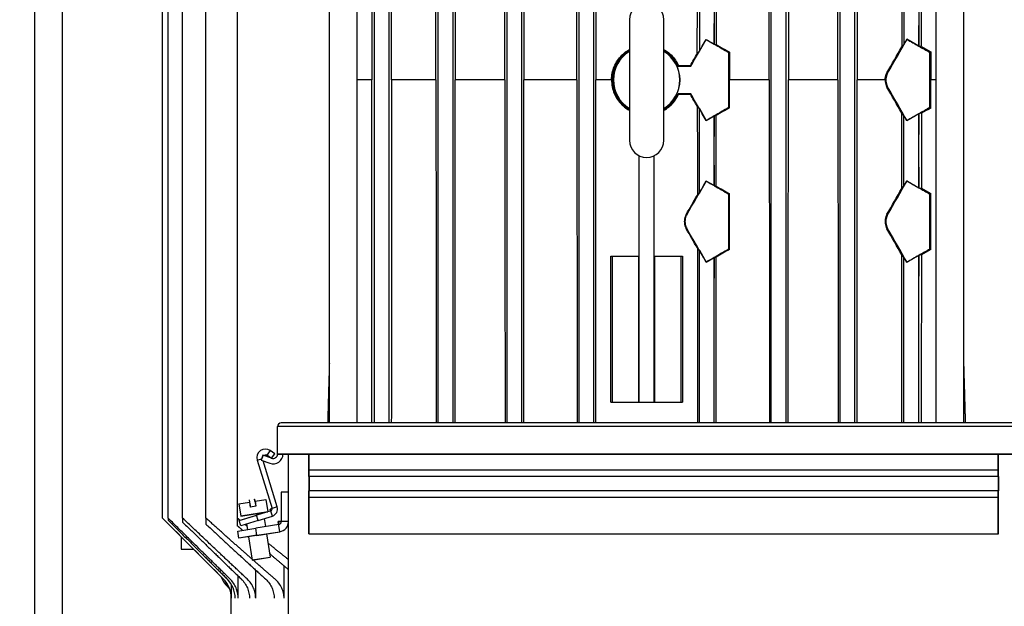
# Model space of a CAD drawing. Header units: inches. Extents: x 24 to 1128, y -94 to 748.
# Tile 473 of 546: x 446 to 460, y 534 to 542. Entities that reach past the tile are written whole.
import ezdxf

# ---------------------------------------------------------------- set-up
doc = ezdxf.new("R2010")
doc.units = ezdxf.units.IN
doc.header["$LTSCALE"] = 32
doc.header["$MEASUREMENT"] = 0
doc.layers.add('Dimension (ANSI)', color=7, linetype='Continuous', lineweight=25)
doc.layers.add('Visible (ANSI)', color=7, linetype='Continuous', lineweight=30)
doc.styles.add('Note Text (ANSI)', font='tahoma.ttf')
doc.dimstyles.new('Architectural (ANSI)', dxfattribs={"dimscale": 32, "dimtxt": 0.125, "dimasz": 0.098425, "dimexe": 0.125, "dimexo": 0.0625, "dimgap": 0.031496, "dimtad": 0, "dimtih": 1, "dimtoh": 1, "dimdec": 4, "dimrnd": 1e-08, "dimzin": 3, "dimdsep": 46, "dimlunit": 4, "dimtxsty": 'Note Text (ANSI)', "dimcen": 0.09, "dimdle": 0.393701, "dimclrd": 256, "dimclre": 256, "dimclrt": 256, "dimadec": 0, "dimazin": 3, "dimtfac": 0.96, "dimtofl": 0, "dimtmove": 0, "dimatfit": 3, "dimfxl": 1, "dimfrac": 2, "dimtolj": 1, "dimtzin": 12, "dimlwd": -1, "dimlwe": -1, "dimarcsym": 0})

# ---------------------------------------------------------------- blocks, each defined once
blk = doc.blocks.new('*D22')
at = {"layer": 'Defpoints', "color": 0, "transparency": 16777216}
for p in [(450.012, 697.62), (363.389, 480.059), (493.915, 480.059)]:
    blk.add_point(p, dxfattribs=at)
at = {"layer": 'Dimension (ANSI)', "transparency": 16777216}
for p, q in [((448.012, 697.62), (359.389, 697.62)), ((363.389, 694.471), (363.389, 595.373)), ((363.389, 483.209), (363.389, 588.307)), ((491.915, 480.059), (359.389, 480.059))]:
    blk.add_line(p, q, dxfattribs=at)
for points in [[(362.864, 694.471), (363.914, 694.471), (363.389, 697.62)], [(362.864, 483.209), (363.914, 483.209), (363.389, 480.059)]]:
    blk.add_solid(points, dxfattribs=at)
at = {"layer": 'Dimension (ANSI)', "transparency": 16777216, "insert": (350.24, 594.365), "char_height": 4, "attachment_point": 1, "style": 'Note Text (ANSI)'}
blk.add_mtext('\\A1;18\'-1 9/16"', dxfattribs=at)

msp = doc.modelspace()

# ---------------------------------------------------------------- linework, layer by layer
at = {"layer": 'Visible (ANSI)'}
for p, q in [((450.5996, 536.8013), (450.5996, 548.56606)), ((450.9796, 536.8013), (450.9796, 548.56606)), ((458.90811, 536.8013), (458.90811, 548.56606)), ((459.28811, 536.8013), (459.28811, 548.56606)), ((448.31464, 535.50014), (448.31464, 547.49098)), ((448.39093, 535.50014), (448.39093, 547.49098)), ((448.59045, 535.50014), (448.59045, 547.49098)), ((448.90946, 535.50014), (448.90946, 547.49098)), ((449.34195, 535.50014), (449.34195, 547.49098)), ((451.21685, 536.8013), (451.21685, 547.49098)), ((451.42085, 536.8013), (451.42085, 547.60348)), ((452.09185, 536.8013), (452.09185, 547.49098)), ((452.29585, 536.8013), (452.29585, 547.57615)), ((453.03288, 536.8013), (453.03288, 547.49098)), ((453.23688, 536.8013), (453.23688, 547.54688)), ((454.01814, 536.8013), (454.01814, 547.49098)), ((454.22214, 536.8013), (454.22214, 547.51638)), ((456.65083, 536.8013), (456.65083, 547.54688)), ((456.85483, 536.8013), (456.85483, 547.49098)), ((457.59185, 536.8013), (457.59185, 547.57615)), ((457.79585, 536.8013), (457.79585, 547.49098)), ((446.56885, 532.66707), (446.56885, 544.26178)), ((446.94385, 532.66707), (446.94385, 543.96505)), ((455.66557, 543.04134), (455.66557, 541.88779)), ((458.46685, 542.94874), (458.46685, 541.98039)), ((455.86957, 542.65962), (455.86957, 542.2695)), ((458.67085, 542.68927), (458.67085, 542.23986)), ((454.70885, 542.32056), (454.70885, 540.67056)), ((455.17885, 540.67056), (455.17885, 542.32056)), ((455.86682, 542.27109), (455.86682, 541.98801)), ((455.86682, 542.27109), (455.86957, 542.2695)), ((455.86957, 542.2695), (455.86958, 542.2695)), ((455.86958, 541.98642), (455.86958, 542.2695)), ((458.67017, 541.95935), (458.67017, 542.24025)), ((458.67085, 542.23986), (458.67017, 542.24025)), ((458.67087, 542.23985), (458.67085, 542.23986)), ((458.67087, 542.23985), (458.67087, 541.95895)), ((455.66557, 541.88779), (455.75932, 542.05016)), ((455.75932, 542.05016), (455.75936, 542.04999)), ((455.75932, 542.05016), (455.86682, 541.98801)), ((455.86958, 541.98642), (455.89815, 541.9809)), ((458.46685, 541.98039), (458.43641, 541.94795)), ((458.50863, 542.05274), (458.46685, 541.98039)), ((458.50863, 542.05274), (458.50897, 542.05148)), ((458.67017, 541.95935), (458.50863, 542.05274)), ((458.70742, 541.95189), (458.67087, 541.95895)), ((455.63795, 541.85836), (455.66557, 541.88779)), ((456.07926, 541.87657), (456.06969, 541.87105)), ((456.06969, 541.12008), (456.06969, 541.87105)), ((456.07926, 541.87657), (456.07934, 541.49556)), ((458.83457, 541.87963), (458.82224, 541.87251)), ((458.82224, 541.11861), (458.82224, 541.87251)), ((455.54242, 541.69277), (455.54788, 541.6833)), ((451.17993, 541.49556), (450.9796, 541.49556)), ((452.05916, 541.49556), (451.45162, 541.49556)), ((453.00267, 541.49556), (452.32457, 541.49556)), ((453.98928, 541.49556), (453.26471, 541.49556)), ((454.46422, 541.49556), (454.24996, 541.49556)), ((456.07926, 541.11456), (456.07934, 541.49556)), ((456.623, 541.49556), (456.07934, 541.49556)), ((457.56314, 541.49556), (456.88504, 541.49556)), ((458.20768, 541.49556), (457.82855, 541.49556)), ((458.90811, 541.49556), (458.83467, 541.49556)), ((455.54242, 541.29836), (455.54788, 541.30782)), ((455.63795, 541.13277), (455.66557, 541.10334)), ((455.66557, 541.10334), (455.75932, 540.94097)), ((455.66557, 539.94979), (455.66557, 541.10334)), ((455.86958, 541.00471), (455.89815, 541.01022)), ((456.07926, 541.11456), (456.06969, 541.12008)), ((458.46685, 541.01074), (458.43641, 541.04318)), ((458.50863, 540.93838), (458.46685, 541.01074)), ((458.46685, 540.04239), (458.46685, 541.01074)), ((458.67017, 541.03178), (458.50863, 540.93838)), ((458.67017, 541.03178), (458.67017, 540.75088)), ((458.70742, 541.03923), (458.67087, 541.03217)), ((458.67087, 540.75128), (458.67087, 541.03217)), ((458.83457, 541.1115), (458.82224, 541.11861)), ((455.75932, 540.94097), (455.86682, 541.00311)), ((455.75932, 540.94097), (455.75936, 540.94113)), ((455.86682, 540.72004), (455.86682, 541.00311)), ((455.86958, 541.00471), (455.86958, 540.72163)), ((458.50863, 540.93838), (458.50897, 540.93965)), ((458.67085, 540.75127), (458.67017, 540.75088)), ((458.67087, 540.75128), (458.67085, 540.75127)), ((458.67085, 540.30186), (458.67085, 540.75127)), ((455.86682, 540.72004), (455.86957, 540.72162)), ((455.86957, 540.72162), (455.86958, 540.72163)), ((455.86957, 540.3315), (455.86957, 540.72162)), ((454.84185, 537.08506), (454.84185, 540.45885)), ((455.04585, 537.08506), (455.04585, 540.45885)), ((455.86682, 540.05001), (455.86682, 540.33309)), ((455.86957, 540.3315), (455.86682, 540.33309)), ((455.86958, 540.3315), (455.86957, 540.3315)), ((455.86958, 540.3315), (455.86958, 540.04842)), ((458.67017, 540.30225), (458.67085, 540.30186)), ((458.67017, 540.30225), (458.67017, 540.02135)), ((458.67085, 540.30186), (458.67087, 540.30185)), ((458.67087, 540.02095), (458.67087, 540.30185)), ((455.75932, 540.11216), (455.66557, 539.94979)), ((455.75932, 540.11216), (455.75936, 540.11199)), ((455.86682, 540.05001), (455.75932, 540.11216)), ((458.46685, 540.04239), (458.50863, 540.11474)), ((458.50863, 540.11474), (458.50897, 540.11348)), ((458.50863, 540.11474), (458.67017, 540.02135)), ((455.66557, 539.94979), (455.63863, 539.92108)), ((455.8976, 540.04301), (455.86958, 540.04842)), ((456.07904, 539.93844), (456.06969, 539.93305)), ((456.06969, 539.18208), (456.06969, 539.93305)), ((458.43713, 540.01072), (458.46685, 540.04239)), ((458.67087, 540.02095), (458.70663, 540.01405)), ((458.83426, 539.94145), (458.82224, 539.93451)), ((458.82224, 539.18061), (458.82224, 539.93451)), ((455.63904, 539.19361), (455.66557, 539.16534)), ((455.66557, 539.16534), (455.75932, 539.00297)), ((455.66557, 536.8013), (455.66557, 539.16534)), ((456.07889, 539.17677), (456.06969, 539.18208)), ((458.83406, 539.17379), (458.82224, 539.18061)), ((454.45293, 539.08506), (454.47385, 539.08506)), ((454.47385, 539.08506), (454.8352, 539.08506)), ((454.47385, 539.08506), (454.47385, 537.08506)), ((454.8352, 537.08506), (454.8352, 539.08506)), ((455.05251, 539.08506), (455.05251, 537.08506)), ((455.05251, 539.08506), (455.41385, 539.08506)), ((455.41385, 539.08506), (455.43478, 539.08506)), ((455.41385, 539.08506), (455.41385, 537.08506)), ((455.75932, 539.00297), (455.86682, 539.06511)), ((455.75932, 539.00297), (455.75936, 539.00313)), ((455.86682, 538.78204), (455.86682, 539.06511)), ((455.86958, 539.06671), (455.89704, 539.07201)), ((455.86958, 539.06671), (455.86958, 538.78363)), ((458.46685, 539.07274), (458.43777, 539.10373)), ((458.50863, 539.00038), (458.46685, 539.07274)), ((458.46685, 536.8013), (458.46685, 539.07274)), ((458.67017, 539.09378), (458.50863, 539.00038)), ((458.50863, 539.00038), (458.50897, 539.00165)), ((458.67017, 539.09378), (458.67017, 538.81288)), ((458.70592, 539.10094), (458.67087, 539.09417)), ((458.67087, 538.81328), (458.67087, 539.09417)), ((455.86682, 538.78204), (455.86957, 538.78362)), ((455.86957, 538.78362), (455.86958, 538.78363)), ((455.86957, 536.8013), (455.86957, 538.78362)), ((458.67085, 538.81327), (458.67017, 538.81288)), ((458.67087, 538.81328), (458.67085, 538.81327)), ((458.67085, 536.8013), (458.67085, 538.81327)), ((454.45405, 537.08506), (454.47385, 537.08506)), ((454.47385, 537.08506), (454.8352, 537.08506)), ((454.8352, 537.08506), (454.84185, 537.08506)), ((454.84185, 537.08506), (455.04585, 537.08506)), ((455.04585, 537.08506), (455.05251, 537.08506)), ((455.05251, 537.08506), (455.41385, 537.08506)), ((455.41385, 537.08506), (455.43366, 537.08506)), ((460.19029, 536.7513), (449.89029, 536.7513)), ((449.89029, 536.7513), (449.89129, 536.7513)), ((460.19029, 536.7513), (449.89029, 536.7513)), ((449.89029, 536.3763), (449.89029, 536.7513)), ((449.89029, 536.3763), (449.89029, 536.7513)), ((449.89029, 536.7513), (449.89129, 536.7513)), ((449.89129, 536.3763), (449.89129, 536.7513)), ((460.14029, 536.8013), (449.94029, 536.8013)), ((449.6118, 536.29389), (449.67215, 536.31234)), ((449.6118, 536.29389), (449.61276, 536.29419)), ((449.6118, 536.29389), (449.81449, 535.63095)), ((449.6118, 536.29389), (449.81449, 535.63095)), ((449.61276, 536.29419), (449.81544, 535.63124)), ((449.69054, 536.36288), (449.66499, 536.29269)), ((449.69054, 536.36288), (449.66499, 536.29269)), ((449.66499, 536.29269), (449.66533, 536.29363)), ((449.66499, 536.29269), (449.66593, 536.29235)), ((449.66499, 536.29269), (449.78382, 536.24944)), ((449.66499, 536.29269), (449.78382, 536.24944)), ((449.66533, 536.29363), (449.78416, 536.25038)), ((449.69148, 536.36254), (449.66593, 536.29235)), ((449.69054, 536.36288), (449.69148, 536.36254)), ((449.80937, 536.31963), (449.69054, 536.36288)), ((449.79092, 536.42386), (449.73639, 536.34619)), ((449.75919, 536.35486), (449.80937, 536.31963)), ((449.85229, 536.38077), (449.79092, 536.42386)), ((449.80937, 536.31963), (449.85229, 536.38077)), ((449.89029, 536.3773), (460.19029, 536.3773)), ((449.89029, 536.3763), (449.89029, 536.3773)), ((449.89029, 536.3763), (460.19029, 536.3763)), ((449.89029, 536.3763), (449.89129, 536.3763)), ((449.89029, 536.3763), (460.19029, 536.3763)), ((450.04029, 530.5338), (450.04029, 536.3763)), ((450.32029, 536.15859), (450.32029, 536.3763)), ((450.32029, 536.15859), (450.32029, 536.3763)), ((450.32129, 536.15859), (450.32129, 536.3763)), ((459.75929, 536.15859), (459.75929, 536.3763)), ((459.76029, 536.15859), (459.76029, 536.3763)), ((459.76029, 536.15859), (459.76029, 536.3763)), ((449.69345, 536.28233), (449.6925, 536.28204)), ((449.88497, 535.6525), (449.6925, 536.28204)), ((449.88592, 535.65279), (449.69345, 536.28233)), ((449.88592, 535.65279), (449.69345, 536.28233)), ((449.78382, 536.24944), (449.78416, 536.25038)), ((450.32029, 536.0703), (450.32029, 536.15859)), ((450.32029, 536.15859), (450.32129, 536.15859)), ((450.32029, 536.15859), (459.76029, 536.15859)), ((450.32029, 536.15859), (459.76029, 536.15859)), ((450.32029, 536.0703), (450.32029, 536.15859)), ((450.32129, 536.0703), (450.32129, 536.15859)), ((459.75929, 536.0703), (459.75929, 536.15859)), ((459.76029, 536.15859), (459.75929, 536.15859)), ((459.76029, 536.0703), (459.76029, 536.15859)), ((459.76029, 536.0703), (459.76029, 536.15859)), ((450.32029, 536.0703), (450.32029, 535.8723)), ((450.32129, 536.0703), (450.32029, 536.0703)), ((450.32029, 536.0703), (450.32029, 535.8723)), ((459.76029, 536.0703), (450.32029, 536.0703)), ((450.32129, 536.0703), (450.32129, 535.8723)), ((459.75929, 536.0703), (459.75929, 535.8723)), ((459.76029, 536.0703), (459.75929, 536.0703)), ((459.76029, 536.0703), (459.76029, 535.8723)), ((459.76029, 536.0703), (459.76029, 535.8723)), ((449.57697, 535.7596), (449.57796, 535.75975)), ((449.58149, 535.73108), (449.57697, 535.7596)), ((449.58248, 535.73123), (449.57796, 535.75975)), ((449.58248, 535.73123), (449.72964, 535.75454)), ((449.72964, 535.75454), (449.75623, 535.58668)), ((449.72964, 535.75454), (449.75623, 535.58668)), ((450.04029, 535.8538), (449.94029, 535.8538)), ((449.94029, 535.8538), (449.94029, 535.45097)), ((449.94029, 535.8538), (449.94029, 535.45097)), ((449.94029, 535.8538), (449.94129, 535.8538)), ((449.94129, 535.8538), (449.94129, 535.45097)), ((450.32029, 535.784), (450.32029, 535.8723)), ((450.32129, 535.8723), (450.32029, 535.8723)), ((450.32029, 535.784), (450.32029, 535.8723)), ((459.76029, 535.8723), (450.32029, 535.8723)), ((450.32029, 535.2838), (450.32029, 535.784)), ((450.32029, 535.784), (450.32129, 535.784)), ((450.32029, 535.2838), (450.32029, 535.784)), ((450.32029, 535.784), (459.76029, 535.784)), ((450.32029, 535.784), (459.76029, 535.784)), ((450.32129, 535.784), (450.32129, 535.8723)), ((450.32129, 535.2838), (450.32129, 535.784)), ((459.75929, 535.784), (459.75929, 535.8723)), ((459.76029, 535.8723), (459.75929, 535.8723)), ((459.75929, 535.2838), (459.75929, 535.784)), ((459.76029, 535.784), (459.75929, 535.784)), ((459.76029, 535.784), (459.76029, 535.8723)), ((459.76029, 535.784), (459.76029, 535.8723)), ((459.76029, 535.2838), (459.76029, 535.784)), ((459.76029, 535.2838), (459.76029, 535.784)), ((449.35926, 535.69588), (449.50643, 535.71919)), ((449.35926, 535.69588), (449.38585, 535.52802)), ((449.35926, 535.69588), (449.38585, 535.52802)), ((449.5029, 535.74787), (449.50191, 535.74771)), ((449.50191, 535.74771), (449.50643, 535.71919)), ((449.5029, 535.74787), (449.50741, 535.71934)), ((449.50741, 535.71934), (449.50643, 535.71919)), ((449.50643, 535.71919), (449.51737, 535.6501)), ((449.50741, 535.71934), (449.50761, 535.71938)), ((449.50741, 535.71934), (449.51836, 535.65026)), ((449.50741, 535.71934), (449.51836, 535.65026)), ((449.50761, 535.71938), (449.51855, 535.65029)), ((449.51836, 535.65026), (449.51737, 535.6501)), ((449.59243, 535.66199), (449.51836, 535.65026)), ((449.59243, 535.66199), (449.51836, 535.65026)), ((449.51836, 535.65026), (449.51851, 535.64927)), ((449.59259, 535.661), (449.51851, 535.64927)), ((449.58149, 535.73108), (449.58129, 535.73105)), ((449.58129, 535.73105), (449.59224, 535.66196)), ((449.58149, 535.73108), (449.58248, 535.73123)), ((449.58149, 535.73108), (449.59243, 535.66199)), ((449.58149, 535.73108), (449.59243, 535.66199)), ((449.58248, 535.73123), (449.59342, 535.66214)), ((449.59243, 535.66199), (449.59342, 535.66214)), ((449.59243, 535.66199), (449.59259, 535.661)), ((449.88592, 535.65279), (449.79029, 535.62355)), ((449.81953, 535.52792), (449.79029, 535.62355)), ((449.81449, 535.63095), (449.81544, 535.63124)), ((449.88592, 535.65279), (449.88497, 535.6525)), ((448.31464, 535.49936), (448.31464, 535.50014)), ((449.14677, 534.66723), (448.31464, 535.49936)), ((448.39093, 535.50014), (448.39093, 535.47221)), ((448.59045, 535.50014), (448.59045, 535.44474)), ((448.90946, 535.50014), (448.90946, 535.41827)), ((449.34195, 535.39331), (449.34195, 535.50014)), ((449.36529, 535.46716), (449.60437, 535.54025)), ((449.36529, 535.46716), (449.60437, 535.54025)), ((449.36558, 535.46621), (449.60466, 535.5393)), ((449.38569, 535.52901), (449.75607, 535.58767)), ((449.38569, 535.52901), (449.38585, 535.52802)), ((449.38585, 535.52802), (449.75623, 535.58668)), ((449.38585, 535.52802), (449.75623, 535.58668)), ((449.79769, 535.59936), (449.60437, 535.54025)), ((449.79769, 535.59936), (449.60437, 535.54025)), ((449.62621, 535.46882), (449.60437, 535.54025)), ((449.62621, 535.46882), (449.60437, 535.54025)), ((449.79798, 535.5984), (449.60466, 535.5393)), ((449.62621, 535.46882), (449.81953, 535.52792)), ((449.70767, 535.49373), (449.72525, 535.38275)), ((449.70767, 535.49373), (449.72525, 535.38275)), ((449.75607, 535.58767), (449.75623, 535.58668)), ((449.79769, 535.59936), (449.79798, 535.5984)), ((449.34529, 535.32257), (449.59221, 535.36167)), ((449.34529, 535.32257), (449.59221, 535.36167)), ((449.34545, 535.32158), (449.59237, 535.36069)), ((449.36529, 535.46716), (449.36558, 535.46621)), ((449.38713, 535.39573), (449.36529, 535.46716)), ((449.38713, 535.39573), (449.36529, 535.46716)), ((449.62621, 535.46882), (449.38713, 535.39573)), ((449.46625, 535.41991), (449.47833, 535.34364)), ((449.46625, 535.41991), (449.47833, 535.34364)), ((449.90655, 535.41146), (449.59221, 535.36167)), ((449.90655, 535.41146), (449.59221, 535.36167)), ((449.60786, 535.2629), (449.59221, 535.36167)), ((449.60786, 535.2629), (449.59221, 535.36167)), ((449.90671, 535.41047), (449.59237, 535.36069)), ((449.90029, 535.45097), (449.90671, 535.41047)), ((449.90029, 535.45097), (449.94129, 535.45097)), ((449.92219, 535.31269), (449.90029, 535.45097)), ((450.04029, 535.45097), (449.90029, 535.45097)), ((449.90655, 535.41146), (449.90671, 535.41047)), ((449.94029, 535.45097), (449.94129, 535.45097)), ((448.56885, 535.24514), (448.56885, 535.07606)), ((449.36093, 535.2238), (449.34529, 535.32257)), ((449.36093, 535.2238), (449.34529, 535.32257)), ((449.34529, 535.32257), (449.34545, 535.32158)), ((449.6077, 535.26389), (449.36078, 535.22478)), ((449.36093, 535.2238), (449.36078, 535.22478)), ((449.60786, 535.2629), (449.36093, 535.2238)), ((449.60786, 535.2629), (449.36093, 535.2238)), ((449.49397, 535.24487), (449.54457, 534.92543)), ((449.49397, 535.24487), (449.54457, 534.92543)), ((449.6077, 535.26389), (449.92204, 535.31368)), ((449.60786, 535.2629), (449.92219, 535.31269)), ((449.60786, 535.2629), (449.92219, 535.31269)), ((449.7409, 535.28398), (449.79149, 534.96454)), ((449.7409, 535.28398), (449.79149, 534.96454)), ((449.92219, 535.31269), (449.92204, 535.31368)), ((450.32029, 535.2848), (459.76029, 535.2848)), ((450.32029, 535.2838), (450.32029, 535.2848)), ((450.32029, 535.2838), (450.32129, 535.2838)), ((450.32029, 535.2838), (459.76029, 535.2838)), ((450.32029, 535.2838), (459.76029, 535.2838)), ((459.76029, 535.2838), (459.75929, 535.2838)), ((459.76029, 535.2838), (459.76029, 535.2848)), ((448.56885, 535.07606), (448.73793, 535.07606)), ((449.54441, 534.92642), (449.79133, 534.96553)), ((449.54457, 534.92543), (449.79149, 534.96454)), ((449.54457, 534.92543), (449.79149, 534.96454)), ((449.79133, 534.96553), (449.79149, 534.96454)), ((449.54441, 534.92642), (449.54457, 534.92543)), ((449.97926, 534.40206), (449.97926, 534.84561)), ((449.35123, 534.40206), (449.35123, 534.7071)), ((449.59094, 534.40206), (449.59094, 534.78853)), ((449.25802, 534.40206), (449.25802, 534.59261)), ((449.2566, 534.18306), (449.2566, 534.40206))]:
    msp.add_line(p, q, dxfattribs=at)
for centre, radius, start, end in [((454.94385, 542.32056), 0.235, 0, 180), ((454.94385, 541.49556), 0.458, 120.87057, 239.12943), ((454.94385, 541.49556), 0.455, 121.096667, 238.903333), ((454.94385, 541.49556), 0.458, 300.87057, 59.12943), ((454.94385, 541.49556), 0.455, 301.096667, 58.903333), ((454.94385, 540.67056), 0.235, 180, 0), ((449.94029, 536.7513), 0.05, 89.999983, 180.000225), ((449.94029, 536.7513), 0.05, 89.999983, 180.000225), ((449.72369, 536.3281), 0.117, 54.927256, 197), ((449.72369, 536.3281), 0.117, 54.927256, 197), ((449.73219, 536.3164), 0.047, 54.927256, 121.215779), ((449.82999, 536.3763), 0.135, 250, 0), ((449.82999, 536.3763), 0.0603, 250, 0), ((449.79029, 535.62355), 0.0253, 287, 17), ((449.79029, 535.62355), 0.1, 287, 17), ((449.79029, 535.62355), 0.1, 287, 17), ((449.90029, 535.45097), 0.04, 279, 0), ((449.90029, 535.45097), 0.041, 279, 0), ((449.90029, 535.45097), 0.14, 279, 0), ((449.90029, 535.45097), 0.14, 279, 0), ((449.44385, 534.8088), 0.34375, 199.465275, 231.666555), ((448.8816, 534.40206), 0.375, 0, 45)]:
    msp.add_arc(centre, radius, start, end, dxfattribs=at)
for centre, major_axis, ratio, start_param, end_param in [((454.94385, 540.75232), (-6.62943, -11.48338), 0.00436319, 1.65447612, 1.68656096), ((454.98665, 542.58464), (7.59503, -4.39081), 0.00872654, 4.81934868, 4.83358166), ((454.94385, 542.58777), (-6.62955, 3.83294), 0.00755504, 1.71525725, 1.74581116), ((454.87514, 542.62751), (-5.5701, 3.22041), 0.00755446, 1.75987112, 1.79305824), ((454.94385, 535.97408), (-6.62943, -11.48338), 0.00436318, 2.08427386, 2.13101109), ((454.94385, 544.16887), (6.62955, -3.83294), 0.00755504, 5.28452942, 5.3136451), ((454.94385, 544.16887), (6.62955, -3.83294), 0.00755504, 5.31377174, 5.34164729), ((454.98354, 541.10929), (11.02309, 19.09256), 0.00872654, 4.74799212, 4.75667039), ((455.14475, 536.32208), (-5.43545, -9.41519), 0.0043602, 2.16777902, 2.21372983), ((454.87472, 544.20885), (5.60384, -3.23992), 0.00755446, 5.46989894, 5.50147088), ((454.94385, 541.74092), (6.62937, 0), 0.00872654, 4.77745774, 4.8036299), ((454.94385, 541.74093), (5.55103, 0), 0.00872654, 4.79123234, 4.82042916), ((454.94385, 541.25021), (6.62937, 0), 0.00872654, 1.47955541, 1.50572757), ((454.94385, 541.2502), (5.55103, 0), 0.00872654, 1.46275615, 1.49195296), ((454.98354, 541.88184), (11.02309, -19.09256), 0.00872654, 1.52651492, 1.53519318), ((454.94385, 542.23881), (6.62943, -11.48338), 0.00436319, 1.45503169, 1.48711654), ((455.14475, 546.66905), (5.43545, -9.41519), 0.0043602, 0.92786282, 0.97381364), ((454.94385, 547.01705), (6.62943, -11.48338), 0.00436318, 1.01058156, 1.05731879), ((454.94385, 540.40336), (-6.62955, -3.83294), 0.00755504, 4.53737415, 4.56792805), ((454.87514, 540.36362), (5.5701, 3.22041), 0.00755446, 1.34853441, 1.38172153), ((454.94385, 538.82226), (-6.62955, -3.83294), 0.00755504, 4.11113286, 4.14024854), ((454.94385, 538.82226), (-6.62955, -3.83294), 0.00755504, 4.08313067, 4.11100622), ((454.87472, 538.78228), (-5.60384, -3.23992), 0.00755446, 3.92330709, 3.95487902), ((454.98665, 540.40649), (7.59503, 4.39081), 0.00872654, 1.44960365, 1.46383663), ((454.94385, 538.81432), (-6.62943, -11.48338), 0.00436318, 1.64629734, 1.68656094), ((454.98665, 540.64664), (-7.59503, 4.39081), 0.00872654, 1.67775602, 1.69198901), ((454.94385, 534.03608), (-6.62943, -11.48338), 0.00436318, 2.08427386, 2.13101109), ((454.94385, 542.23087), (6.62955, -3.83294), 0.00755504, 5.28452941, 5.31364509), ((454.94385, 540.64977), (-6.62955, 3.83294), 0.00755504, 1.71525725, 1.74581116), ((455.0125, 540.61007), (5.56484, -3.21737), 0.00755446, 4.87648427, 4.90960404), ((454.73271, 533.67032), (-5.71282, -9.89564), 0.0043602, 2.22305645, 2.26875496), ((454.94385, 542.23087), (6.62955, -3.83294), 0.00755504, 5.31377175, 5.34164729), ((455.01209, 542.19141), (5.5311, -3.19786), 0.00755446, 5.44820902, 5.47966483), ((454.73648, 538.4551), (-5.61072, -9.71879), 0.0043602, 1.69721853, 1.7247305), ((455.15005, 539.94362), (-5.57896, 9.66377), 0.0043602, 4.63218365, 4.65969363), ((454.94385, 540.3008), (6.62943, -11.48338), 0.00436318, 1.45503171, 1.49529531), ((455.14628, 544.7284), (5.47686, -9.48692), 0.0043602, 0.93364244, 0.9792806), ((454.94385, 545.07905), (6.62943, -11.48338), 0.00436318, 1.01058156, 1.05731879), ((454.94385, 538.46536), (-6.62955, -3.83294), 0.00755504, 4.53737415, 4.56792805), ((454.87463, 538.42532), (5.61146, 3.24432), 0.00755446, 1.35014032, 1.38320611), ((454.94385, 536.88426), (-6.62955, -3.83294), 0.00755504, 4.08313068, 4.11100623), ((454.87421, 536.84399), (-5.6452, -3.26383), 0.00755446, 3.93059663, 3.96196524), ((454.98665, 538.46849), (7.59503, 4.39081), 0.00872654, 1.44960365, 1.46383663), ((454.94385, 536.88426), (-6.62955, -3.83294), 0.00755504, 4.11113287, 4.14024855), ((448.88271, 534.40208), (-0.37522, 0.00821), 0.99916777, 3.16345235, 3.94884664), ((448.93315, 534.40214), (0.37713, -0.00625), 0.99414189, 0.01647409, 0.80185275)]:
    msp.add_ellipse(centre, major_axis=major_axis, ratio=ratio, start_param=start_param, end_param=end_param, dxfattribs=at)
for points, weights in [([(451.18502, 548.1044), (451.18245, 544.721), (451.17993, 541.49556)], [1.0000344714, 1.00034314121, 1.00035165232]), ([(451.45162, 541.49556), (451.44934, 544.73497), (451.447, 548.1044)], [1.00028678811, 1.00028110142, 1.00002835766]), ([(455.63795, 541.85836), (455.63829, 542.46278), (455.63863, 543.07005)], [1.0000093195, 1.0000224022, 1.00003003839]), ([(451.18356, 536.8013), (451.18173, 539.18868), (451.17993, 541.49556)], [1.00018593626, 1.00034556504, 1.00035165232]), ([(451.45162, 541.49556), (451.44999, 539.18148), (451.44833, 536.8013)], [1.00028678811, 1.0002827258, 1.00015258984]), ([(455.63795, 541.13277), (455.63829, 540.52835), (455.63863, 539.92108)], [1.00000931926, 1.00002240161, 1.0000300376]), ([(456.07889, 539.17677), (456.07897, 539.55819), (456.07904, 539.93844)], [1.00003870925, 1.00003591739, 1.00003091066]), ([(450.5996, 537.61792), (450.5881, 537.21071), (450.57655, 536.8013)], [1.00021807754, 1.0001970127, 1.00017176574]), ([(459.31116, 536.8013), (459.29961, 537.21071), (459.28811, 537.61792)], [1.00017176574, 1.0001970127, 1.00021807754]), ([(449.23904, 534.66723), (448.84341, 535.05473), (448.39093, 535.50014)], [1.01666641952, 1.03697592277, 1.05276135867]), ([(449.47331, 534.66723), (449.06147, 535.0523), (448.59045, 535.50014)], [1.01779519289, 1.03928957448, 1.05587802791]), ([(449.54274, 534.93697), (449.24014, 535.20275), (448.90946, 535.50014)], [1.03513394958, 1.04946123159, 1.06133810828]), ([(449.34195, 535.50014), (449.35965, 535.48544), (449.37727, 535.47082)], [1.05862236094, 1.05795562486, 1.05728176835]), ([(448.39093, 535.47221), (448.82166, 535.04331), (449.19987, 534.66723)], [1.05077339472, 1.03560549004, 1.01630918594]), ([(448.59045, 535.44474), (449.0167, 535.02997), (449.39253, 534.66723)], [1.05168204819, 1.03638389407, 1.0170125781]), ([(448.90946, 535.41827), (449.34134, 535.01588), (449.72369, 534.66723)], [1.05439602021, 1.03851989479, 1.01843013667]), ([(449.41119, 535.333), (449.37673, 535.36297), (449.34195, 535.39331)], [1.04624488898, 1.04762864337, 1.04898438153]), ([(449.44619, 535.41378), (449.45831, 535.40378), (449.47038, 535.39382)], [1.0546122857, 1.05413709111, 1.05365849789]), ([(449.76114, 535.15617), (449.90324, 535.04111), (450.04029, 534.93237)], [1.04148656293, 1.03524943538, 1.02852338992]), ([(450.04029, 534.79411), (449.91448, 534.9001), (449.78405, 535.01154)], [1.01777471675, 1.02418769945, 1.03017589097]), ([(449.85199, 534.66723), (449.70634, 534.79334), (449.55415, 534.92695)], [1.01982551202, 1.02751071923, 1.03459981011])]:
    msp.add_rational_spline(points, weights, degree=2, dxfattribs=at)
for points in [[(452.05916, 541.49556), (452.06063, 543.6985), (452.06208, 545.90145), (452.06353, 548.1044)], [(452.32045, 548.1044), (452.32182, 545.90145), (452.3232, 543.69851), (452.32457, 541.49556)], [(453.00267, 541.49556), (453.004, 543.69851), (453.00532, 545.90145), (453.00665, 548.1044)], [(453.26087, 548.1044), (453.26215, 545.90145), (453.26343, 543.69851), (453.26471, 541.49556)], [(453.98928, 541.49556), (453.99054, 543.69851), (453.99179, 545.90145), (453.99305, 548.1044)], [(454.24625, 548.1044), (454.24749, 545.90145), (454.24873, 543.69851), (454.24996, 541.49556)], [(456.623, 541.49556), (456.62428, 543.69851), (456.62556, 545.90145), (456.62684, 548.1044)], [(456.88106, 548.1044), (456.88238, 545.90145), (456.88371, 543.69851), (456.88504, 541.49556)], [(457.56314, 541.49556), (457.56451, 543.69851), (457.56589, 545.90145), (457.56725, 548.1044)], [(457.82418, 548.1044), (457.82563, 545.90145), (457.82708, 543.6985), (457.82855, 541.49556)], [(455.8976, 542.94812), (455.89778, 542.62571), (455.89796, 542.30331), (455.89815, 541.9809)], [(458.43713, 542.98041), (458.43689, 542.63625), (458.43665, 542.2921), (458.43641, 541.94795)], [(458.70742, 541.95189), (458.70716, 542.29362), (458.70689, 542.63535), (458.70663, 542.97708)], [(458.83457, 541.87963), (458.8346, 541.75161), (458.83463, 541.62359), (458.83467, 541.49556)], [(455.38106, 541.69263), (455.37903, 541.68949), (455.37698, 541.68634), (455.37491, 541.68319)], [(452.05916, 541.49556), (452.0602, 539.93081), (452.06124, 538.36606), (452.06227, 536.8013)], [(452.32165, 536.8013), (452.32262, 538.36605), (452.3236, 539.93081), (452.32457, 541.49556)], [(453.00267, 541.49556), (453.00362, 539.93081), (453.00456, 538.36605), (453.0055, 536.8013)], [(453.26198, 536.8013), (453.26289, 538.36605), (453.2638, 539.93081), (453.26471, 541.49556)], [(453.98928, 541.49556), (453.99018, 539.93081), (453.99107, 538.36605), (453.99196, 536.8013)], [(454.24733, 536.8013), (454.24821, 538.36605), (454.24908, 539.93081), (454.24996, 541.49556)], [(456.623, 541.49556), (456.62391, 539.93081), (456.62482, 538.36605), (456.62573, 536.8013)], [(456.88221, 536.8013), (456.88315, 538.36605), (456.88409, 539.93081), (456.88504, 541.49556)], [(457.56314, 541.49556), (457.56411, 539.93081), (457.56509, 538.36605), (457.56606, 536.8013)], [(457.82544, 536.8013), (457.82647, 538.36606), (457.82751, 539.93081), (457.82855, 541.49556)], [(458.83457, 541.1115), (458.8346, 541.23952), (458.83463, 541.36754), (458.83467, 541.49556)], [(455.38106, 541.29849), (455.37903, 541.30164), (455.37698, 541.30479), (455.37491, 541.30794)], [(455.8976, 540.04301), (455.89778, 540.36541), (455.89796, 540.68782), (455.89815, 541.01022)], [(458.43713, 540.01072), (458.43689, 540.35487), (458.43665, 540.69903), (458.43641, 541.04318)], [(458.70742, 541.03923), (458.70716, 540.69751), (458.70689, 540.35578), (458.70663, 540.01405)], [(458.83406, 539.17379), (458.83413, 539.42968), (458.83419, 539.68557), (458.83426, 539.94145)], [(455.63904, 539.19361), (455.63949, 538.39617), (455.63993, 537.59873), (455.64038, 536.8013)], [(454.45405, 537.08506), (454.45368, 537.75173), (454.4533, 538.4184), (454.45293, 539.08506)], [(455.43478, 539.08506), (455.43441, 538.4184), (455.43403, 537.75173), (455.43366, 537.08506)], [(455.89575, 536.8013), (455.89618, 537.5582), (455.89661, 538.31511), (455.89704, 539.07201)], [(458.43938, 536.8013), (458.43884, 537.56878), (458.43831, 538.33625), (458.43777, 539.10373)], [(458.70592, 539.10094), (458.70533, 538.3344), (458.70474, 537.56785), (458.70415, 536.8013)], [(449.14809, 534.66723), (448.87025, 534.94485), (448.59244, 535.22249), (448.31464, 535.50014)]]:
    msp.add_open_spline(points, degree=3, dxfattribs=at)
for points, knots in [([(454.46422, 541.49556), (454.46424, 541.55564), (454.47621, 541.61961), (454.52497, 541.73763), (454.56187, 541.79163), (454.61576, 541.84557), (454.62786, 541.85649), (454.64059, 541.86693)], [-7.34347341, -7.34347341, -7.34347341, -7.34347341, -6.88592321, -6.88592321, -6.42589906, -6.42589906, -6.3038854, -6.3038854, -6.3038854, -6.3038854]), ([(454.7089, 541.90255), (454.67262, 541.88154), (454.63951, 541.85599), (454.56971, 541.78622), (454.53352, 541.73338), (454.48552, 541.61758), (454.47371, 541.55461), (454.47371, 541.49556), (454.47371, 541.43652), (454.48552, 541.37355), (454.53352, 541.25775), (454.56971, 541.20491), (454.63951, 541.13514), (454.67262, 541.10959), (454.7089, 541.08857)], [5.99623082, 5.99623082, 5.99623082, 5.99623082, 6.29885221, 6.29885221, 6.74878866, 6.74878866, 7.19872512, 7.19872512, 7.19872512, 7.64866157, 7.64866157, 8.09859802, 8.09859802, 8.40121941, 8.40121941, 8.40121941, 8.40121941]), ([(454.64059, 541.86693), (454.66082, 541.88343), (454.68203, 541.8979), (454.70507, 541.91117), (454.70697, 541.91225), (454.70885, 541.9133)], [-0.76740865, -0.76740865, -0.76740865, -0.76740865, -0.569732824, -0.569732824, -0.551914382, -0.551914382, -0.551914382, -0.551914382]), ([(455.17881, 541.90255), (455.21508, 541.88154), (455.24818, 541.856), (455.31613, 541.78809), (455.35095, 541.73807), (455.37491, 541.68319)], [2.396865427, 2.396865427, 2.396865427, 2.396865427, 2.699416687, 2.699416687, 3.12938509, 3.12938509, 3.12938509, 3.12938509]), ([(455.17885, 541.9133), (455.18074, 541.91225), (455.18264, 541.91117), (455.20568, 541.89789), (455.22689, 541.88343), (455.24712, 541.86693)], [-0.217185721, -0.217185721, -0.217185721, -0.217185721, -0.199216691, -0.199216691, 0, 0, 0, 0]), ([(455.24712, 541.86693), (455.25985, 541.85649), (455.27195, 541.84557), (455.32242, 541.79506), (455.35677, 541.74624), (455.38106, 541.69263)], [2.636872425, 2.636872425, 2.636872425, 2.636872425, 2.758886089, 2.758886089, 3.181933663, 3.181933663, 3.181933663, 3.181933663]), ([(458.20768, 541.49556), (458.20768, 541.49639), (458.20769, 541.49721), (458.2077, 541.49804), (458.20803, 541.52435), (458.21389, 541.55175), (458.22751, 541.58274), (458.23075, 541.5891), (458.23424, 541.59522)], [-0.006267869, -0.006267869, -0.006267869, -0.006267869, 0, 0, 0, 0.20055681, 0.20055681, 0.254532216, 0.254532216, 0.254532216, 0.254532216]), ([(458.24393, 541.58963), (458.23967, 541.58215), (458.23582, 541.5743), (458.22349, 541.54369), (458.21885, 541.51897), (458.21885, 541.49556), (458.21885, 541.47215), (458.22349, 541.44744), (458.23582, 541.41683), (458.23967, 541.40898), (458.24393, 541.4015)], [2.906118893, 2.906118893, 2.906118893, 2.906118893, 2.970783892, 2.970783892, 3.149162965, 3.149162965, 3.149162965, 3.327542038, 3.327542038, 3.392207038, 3.392207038, 3.392207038, 3.392207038]), ([(454.46422, 541.49556), (454.46424, 541.43549), (454.47621, 541.37151), (454.52497, 541.25349), (454.56187, 541.1995), (454.61576, 541.14555), (454.62786, 541.13464), (454.64059, 541.1242)], [3.66948692, 3.66948692, 3.66948692, 3.66948692, 4.12703712, 4.12703712, 4.58706127, 4.58706127, 4.70907493, 4.70907493, 4.70907493, 4.70907493]), ([(458.20768, 541.49556), (458.20768, 541.49474), (458.20769, 541.49392), (458.20803, 541.46678), (458.21389, 541.43938), (458.22751, 541.40839), (458.23075, 541.40203), (458.23424, 541.3959)], [1.751311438, 1.751311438, 1.751311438, 1.751311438, 1.757579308, 1.757579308, 1.958136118, 1.958136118, 2.012111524, 2.012111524, 2.012111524, 2.012111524]), ([(455.17881, 541.08857), (455.21509, 541.10959), (455.24819, 541.13514), (455.31614, 541.20305), (455.35096, 541.25306), (455.37491, 541.30794)], [2.396868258, 2.396868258, 2.396868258, 2.396868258, 2.699489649, 2.699489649, 3.129387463, 3.129387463, 3.129387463, 3.129387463]), ([(455.24712, 541.1242), (455.25985, 541.13464), (455.27195, 541.14555), (455.32242, 541.19607), (455.35677, 541.24489), (455.38106, 541.29849)], [-1.04206196, -1.04206196, -1.04206196, -1.04206196, -0.920048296, -0.920048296, -0.497000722, -0.497000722, -0.497000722, -0.497000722]), ([(454.64059, 541.1242), (454.66082, 541.10769), (454.68203, 541.09323), (454.70507, 541.07995), (454.70697, 541.07888), (454.70885, 541.07782)], [0, 0, 0, 0, 0.199227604, 0.199227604, 0.217185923, 0.217185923, 0.217185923, 0.217185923]), ([(455.17885, 541.07782), (455.18074, 541.07888), (455.18264, 541.07995), (455.20568, 541.09323), (455.22689, 541.1077), (455.24712, 541.1242)], [0.551914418, 0.551914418, 0.551914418, 0.551914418, 0.569743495, 0.569743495, 0.767408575, 0.767408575, 0.767408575, 0.767408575]), ([(455.48595, 539.65624), (455.48162, 539.64866), (455.47771, 539.64078), (455.46439, 539.60838), (455.4595, 539.58197), (455.4596, 539.53241), (455.46461, 539.50597), (455.478, 539.47384), (455.48179, 539.46623), (455.48598, 539.45891)], [1.26556966, 1.26556966, 1.26556966, 1.26556966, 1.32864006, 1.32864006, 1.517353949, 1.517353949, 1.706361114, 1.706361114, 1.7672434, 1.7672434, 1.7672434, 1.7672434]), ([(455.49387, 539.65166), (455.4898, 539.64455), (455.48612, 539.63716), (455.47339, 539.60637), (455.46867, 539.58118), (455.46867, 539.55756), (455.46867, 539.53394), (455.47339, 539.50875), (455.48612, 539.47797), (455.4898, 539.47058), (455.49387, 539.46346)], [2.65277759, 2.65277759, 2.65277759, 2.65277759, 2.711941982, 2.711941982, 2.891926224, 2.891926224, 2.891926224, 3.071910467, 3.071910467, 3.131074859, 3.131074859, 3.131074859, 3.131074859]), ([(458.23458, 539.65702), (458.22959, 539.64824), (458.2251, 539.63892), (458.21238, 539.60573), (458.20783, 539.57982), (458.20847, 539.52889), (458.2143, 539.50156), (458.22789, 539.47062), (458.23113, 539.46426), (458.23462, 539.45813)], [1.482051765, 1.482051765, 1.482051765, 1.482051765, 1.560322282, 1.560322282, 1.748609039, 1.748609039, 1.948498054, 1.948498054, 2.002450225, 2.002450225, 2.002450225, 2.002450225]), ([(458.24393, 539.65163), (458.23967, 539.64415), (458.23582, 539.6363), (458.22349, 539.60569), (458.21885, 539.58097), (458.21885, 539.55756), (458.21885, 539.53415), (458.22349, 539.50944), (458.23582, 539.47883), (458.23967, 539.47098), (458.24393, 539.4635)], [2.906118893, 2.906118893, 2.906118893, 2.906118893, 2.970783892, 2.970783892, 3.149162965, 3.149162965, 3.149162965, 3.327542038, 3.327542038, 3.392207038, 3.392207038, 3.392207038, 3.392207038]), ([(449.35123, 534.40206), (449.35123, 534.42517), (449.34891, 534.45039), (449.33889, 534.49976), (449.33121, 534.5239), (449.31315, 534.56671), (449.30106, 534.5893), (449.27236, 534.63138), (449.25573, 534.65088), (449.23904, 534.66723)], [2.848852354, 2.848852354, 2.848852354, 2.848852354, 3.024905, 3.024905, 3.200957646, 3.200957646, 3.379013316, 3.379013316, 3.557068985, 3.557068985, 3.557068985, 3.557068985]), ([(449.39253, 534.66723), (449.39316, 534.66662), (449.39379, 534.66601), (449.41107, 534.6491), (449.42769, 534.62967), (449.4564, 534.58772), (449.4685, 534.56521), (449.4865, 534.52267), (449.49414, 534.49878), (449.5041, 534.44991), (449.50642, 534.42494), (449.50642, 534.40206)], [2.157803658, 2.157803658, 2.157803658, 2.157803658, 2.164423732, 2.164423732, 2.342094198, 2.342094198, 2.519764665, 2.519764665, 2.694077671, 2.694077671, 2.868390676, 2.868390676, 2.868390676, 2.868390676]), ([(449.59094, 534.40206), (449.59094, 534.42471), (449.5886, 534.44942), (449.57853, 534.49772), (449.57082, 534.52132), (449.55255, 534.56366), (449.54017, 534.58622), (449.51083, 534.62815), (449.49388, 534.64754), (449.47575, 534.66493), (449.47454, 534.66608), (449.47331, 534.66723)], [2.911558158, 2.911558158, 2.911558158, 2.911558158, 3.084092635, 3.084092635, 3.256627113, 3.256627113, 3.435520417, 3.435520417, 3.61441372, 3.61441372, 3.627056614, 3.627056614, 3.627056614, 3.627056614]), ([(449.72369, 534.66723), (449.72541, 534.66566), (449.72711, 534.66408), (449.74594, 534.6463), (449.76315, 534.62695), (449.79299, 534.58503), (449.80561, 534.56245), (449.8241, 534.52026), (449.83186, 534.49689), (449.84201, 534.44902), (449.84438, 534.42452), (449.84438, 534.40206)], [2.227053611, 2.227053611, 2.227053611, 2.227053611, 2.244563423, 2.244563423, 2.424445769, 2.424445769, 2.604328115, 2.604328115, 2.775462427, 2.775462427, 2.94659674, 2.94659674, 2.94659674, 2.94659674]), ([(449.97926, 534.40206), (449.97926, 534.42494), (449.97666, 534.44987), (449.96561, 534.49842), (449.95718, 534.52204), (449.93688, 534.56524), (449.9228, 534.58853), (449.88974, 534.63139), (449.87078, 534.65096), (449.85199, 534.66723)], [3.021643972, 3.021643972, 3.021643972, 3.021643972, 3.195994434, 3.195994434, 3.370344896, 3.370344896, 3.559721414, 3.559721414, 3.749097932, 3.749097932, 3.749097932, 3.749097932])]:
    msp.add_open_spline(points, degree=3, knots=knots, dxfattribs=at)

# ---------------------------------------------------------------- dimensions: what is measured, and where the dimension line sits
at = {"layer": 'Dimension (ANSI)'}
dim = msp.add_linear_dim(base=(363.38871, 480.05891), p1=(450.01179, 697.62041), p2=(493.91529, 480.05891), angle=270, dimstyle='Architectural (ANSI)', override={"dimgap": 0.031496, "dimdec": 4, "dimlfac": 1, "dimtol": 0, "dimlim": 0, "dimtp": 0, "dimtm": 0, "dimtdec": 2, "dimatfit": 1}, dxfattribs=at)
dim.commit()
dim.dimension.update_dxf_attribs({"geometry": '*D22', "text_midpoint": (363.38871, 591.83966), "dimtype": 160})

doc.saveas('drawing.dxf')
